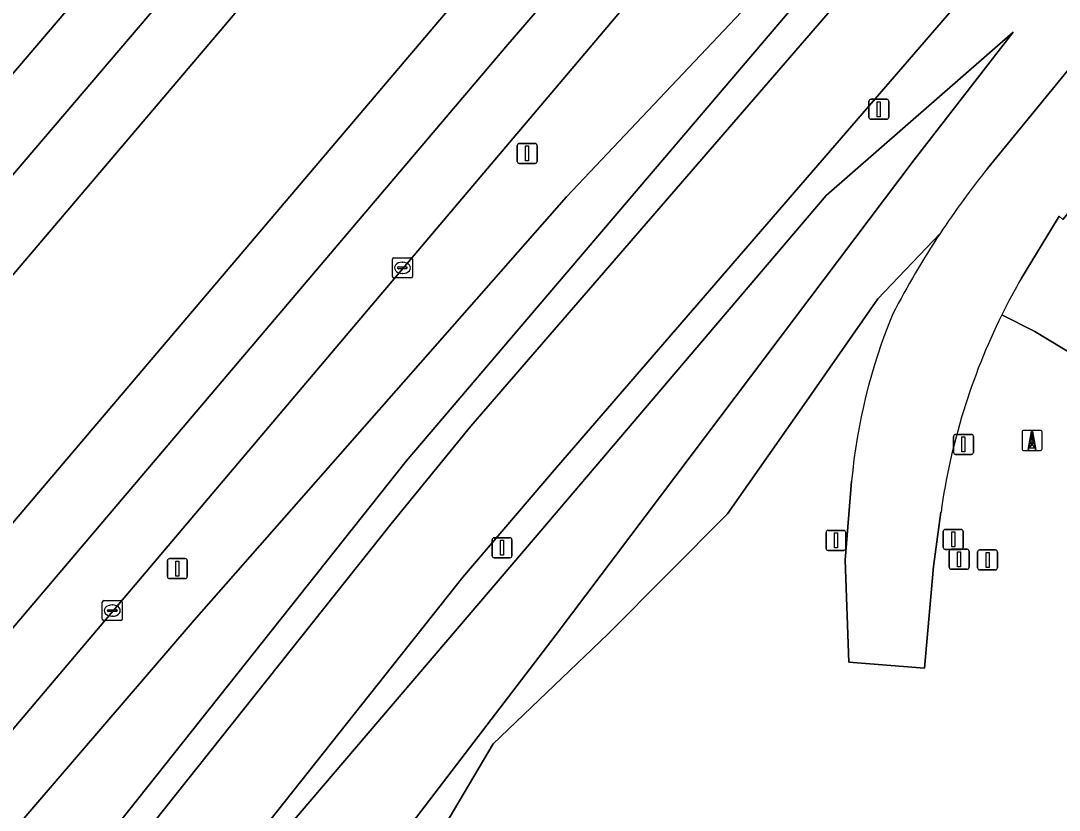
# Model space of a CAD drawing. Extents: x 156412 to 157779, y 382335 to 383768.
# Drawn here: x 157349.8 to 157401.8, y 382810.6 to 382850.1 of the extents above; entities that cross this region are included whole.
import ezdxf

# ---------------------------------------------------------------- set-up
doc = ezdxf.new("R2010")
doc.units = 0
for name, color, linetype in [('IMGEO_Afsluitpaal', 7, 'Continuous'), ('IMGEO_Berm_groen', 7, 'Continuous'), ('IMGEO_Drukknoppaal', 7, 'Continuous'), ('IMGEO_Erf', 7, 'Continuous'), ('IMGEO_Fietspad_gesloten', 7, 'Continuous'), ('IMGEO_Groenvoorziening', 7, 'Continuous'), ('IMGEO_Kolk', 7, 'Continuous'), ('IMGEO_Lichtmast', 7, 'Continuous'), ('IMGEO_Rijbaan_lokaal_gesloten', 7, 'Continuous'), ('IMGEO_Rijbaan_regionaal_gesloten', 7, 'Continuous'), ('IMGEO_Verkeersbordpaal', 7, 'Continuous'), ('IMGEO_Zendmast', 7, 'Continuous')]:
    doc.layers.add(name, color=color, linetype=linetype)

msp = doc.modelspace()

# ---------------------------------------------------------------- linework, layer by layer
at = {"layer": 'IMGEO_Afsluitpaal'}
for p, q in [((157390.104, 382823.704), (157390.104, 382824.504)), ((157390.104, 382824.504), (157390.104, 382823.704)), ((157390.204, 382824.604), (157390.994, 382824.604)), ((157390.994, 382824.604), (157390.204, 382824.604)), ((157391.094, 382824.504), (157391.094, 382823.704)), ((157391.094, 382823.704), (157391.094, 382824.504)), ((157390.994, 382823.604), (157390.204, 382823.604)), ((157390.204, 382823.604), (157390.994, 382823.604))]:
    msp.add_line(p, q, dxfattribs=at)
msp.add_lwpolyline([(157390.524, 382824.479), (157390.674, 382824.479), (157390.674, 382823.729), (157390.524, 382823.729), (157390.524, 382824.479)], dxfattribs=at)
for centre, start, end in [((157390.204, 382824.504), 90, 180), ((157390.204, 382824.504), 90, 180), ((157390.994, 382824.504), 0, 90), ((157390.994, 382824.504), 360, 90), ((157390.204, 382823.704), 180, 270), ((157390.204, 382823.704), 180, 270), ((157390.994, 382823.704), 270, 0), ((157390.994, 382823.704), 270, 0)]:
    msp.add_arc(centre, 0.1, start, end, dxfattribs=at)
at = {"layer": 'IMGEO_Berm_groen'}
for points in [[(157289.146, 382725.425), (157290.311, 382726.867), (157368.429, 382825.011), (157372.353, 382829.817), (157416.299, 382880.6), (157438.378, 382906.061), (157439.879, 382907.91)], [(157409.2, 382885.049), (157397.963, 382871.967), (157298.008, 382753.932), (157297.075, 382752.784), (157263.632, 382713.306), (157263.283, 382712.908), (157261.987, 382711.427), (157260.863, 382709.51), (157260.482, 382708.681)], [(157261.847, 382722.016), (157262.917, 382723.265), (157275.604, 382738.077), (157390.75, 382873.609)], [(157390.524, 382855.447), (157399.89, 382865.223), (157400.142, 382864.484), (157369.12, 382828.063), (157333.445, 382783.187), (157291.687, 382730.963), (157288.303, 382726.575), (157285.489, 382722.628)], [(157366.667, 382857.638), (157273.433, 382747.918), (157253.584, 382724.56), (157259.338, 382719.311)], [(157290.721, 382676.136), (157284.606, 382681.57), (157283.43, 382682.808), (157276.286, 382695.27), (157275.336, 382697.439), (157274.706, 382700.82), (157274.614, 382701.311), (157273.8, 382705.682), (157273.708, 382706.174), (157273.268, 382708.538), (157273.261, 382708.575), (157274.28, 382714.294), (157274.815, 382719.431), (157274.919, 382721.88), (157276.035, 382724.372), (157278.498, 382727.831), (157282.103, 382732.506), (157323.797, 382779.759), (157358.51, 382820.123), (157377.135, 382841.276), (157390.524, 382855.447)], [(157404.233, 382839.866), (157404.123, 382839.731), (157402.622, 382840.952), (157401.944, 382840.136), (157401.757, 382840.304), (157401.653, 382840.132), (157399.88, 382837.216)], [(157398.891, 382835.371), (157400.551, 382834.55), (157404.047, 382832.437), (157406.391, 382831.02)]]:
    msp.add_lwpolyline(points, dxfattribs=at)
msp.add_arc((157428.955, 382820.443), 33.566, 150.0198, 153.5937, dxfattribs=at)
at = {"layer": 'IMGEO_Drukknoppaal'}
for p, q in [((157396.482, 382828.504), (157396.482, 382829.304)), ((157396.482, 382829.304), (157396.482, 382828.504)), ((157396.582, 382829.404), (157397.372, 382829.404)), ((157397.372, 382829.404), (157396.582, 382829.404)), ((157397.472, 382829.304), (157397.472, 382828.504)), ((157397.472, 382828.504), (157397.472, 382829.304)), ((157397.372, 382828.404), (157396.582, 382828.404)), ((157396.582, 382828.404), (157397.372, 382828.404))]:
    msp.add_line(p, q, dxfattribs=at)
msp.add_lwpolyline([(157396.902, 382829.279), (157397.052, 382829.279), (157397.052, 382828.529), (157396.902, 382828.529), (157396.902, 382829.279)], dxfattribs=at)
for centre, start, end in [((157396.582, 382829.304), 90, 180), ((157396.582, 382829.304), 90, 180), ((157397.372, 382829.304), 0, 90), ((157397.372, 382829.304), 360, 90), ((157396.582, 382828.504), 180, 270), ((157396.582, 382828.504), 180, 270), ((157397.372, 382828.504), 270, 0), ((157397.372, 382828.504), 270, 0)]:
    msp.add_arc(centre, 0.1, start, end, dxfattribs=at)
at = {"layer": 'IMGEO_Erf'}
for points in [[(157395.81, 382839.446), (157392.694, 382836.178), (157389.121, 382831.066), (157385.179, 382825.426), (157379.189, 382819.428), (157373.468, 382813.948), (157366.375, 382801.989), (157358.113, 382794.074), (157345.663, 382779.734)], [(157427.729, 382752.571), (157405.454, 382827.915), (157404.047, 382832.437), (157400.551, 382834.55), (157398.891, 382835.371)], [(157395.853, 382825.52), (157395.48, 382822.796), (157395.02, 382817.722), (157391.251, 382818.023), (157391.056, 382823.122), (157391.383, 382827.074)]]:
    msp.add_lwpolyline(points, dxfattribs=at)
for centre, radius, start, end in [((157432.223, 382815.348), 43.665, 146.503, 152.6269), ((157419.655, 382824.516), 28.387, 157.4018, 174.8295), ((157427.82, 382821.056), 32.277, 153.6714, 172.0496)]:
    msp.add_arc(centre, radius, start, end, dxfattribs=at)
at = {"layer": 'IMGEO_Fietspad_gesloten'}
for points in [[(157444.674, 382913.499), (157443.684, 382912.466), (157443.414, 382912.14), (157439.879, 382907.91), (157438.378, 382906.061), (157416.299, 382880.6), (157372.353, 382829.817), (157368.429, 382825.011), (157290.311, 382726.867), (157289.146, 382725.425)], [(157371.955, 382822.276), (157376.639, 382827.757), (157418.057, 382875.664), (157441.491, 382902.973), (157443.443, 382905.142), (157446.659, 382908.968), (157448.564, 382911.379), (157449.707, 382912.776)], [(157294.096, 382724.189), (157371.955, 382822.276)]]:
    msp.add_lwpolyline(points, dxfattribs=at)
at = {"layer": 'IMGEO_Groenvoorziening'}
for points in [[(157443.443, 382905.142), (157441.491, 382902.973), (157418.057, 382875.664), (157376.639, 382827.757), (157371.955, 382822.276), (157294.096, 382724.189)], [(157398.186, 382842.694), (157420.216, 382869.604)], [(157333.445, 382783.187), (157369.12, 382828.063), (157400.142, 382864.484), (157399.89, 382865.223), (157390.524, 382855.447), (157377.135, 382841.276), (157358.51, 382820.123), (157323.797, 382779.759)], [(157297.984, 382728.751), (157359.684, 382806.121), (157359.927, 382805.95), (157375.569, 382824.259), (157390.108, 382841.331), (157399.467, 382849.504), (157394.519, 382843.123), (157376.616, 382819.412), (157364.44, 382803.488), (157350.601, 382785.532), (157349.216, 382786.173), (157335.594, 382769.567), (157345.663, 382779.734), (157358.113, 382794.074), (157366.375, 382801.989), (157373.468, 382813.948), (157379.189, 382819.428), (157385.179, 382825.426), (157389.121, 382831.066), (157392.694, 382836.178), (157395.81, 382839.446)], [(157376.616, 382819.412), (157394.519, 382843.123), (157399.467, 382849.504), (157390.108, 382841.331), (157375.569, 382824.259), (157359.927, 382805.95), (157360.03, 382805.878), (157298.329, 382728.511)], [(157293.68, 382714.447), (157296.275, 382719.865), (157297.595, 382721.732), (157305.83, 382732.511), (157307.529, 382734.546), (157307.798, 382734.95), (157328.905, 382761.096), (157335.594, 382769.567), (157349.216, 382786.173), (157350.601, 382785.532), (157364.44, 382803.488), (157376.616, 382819.412)]]:
    msp.add_lwpolyline(points, dxfattribs=at)
msp.add_arc((157432.65, 382814.989), 44.219, 141.2054, 146.4216, dxfattribs=at)
at = {"layer": 'IMGEO_Kolk'}
for p, q in [((157368.428, 382837.298), (157368.428, 382838.15)), ((157368.503, 382838.224), (157369.355, 382838.224)), ((157368.687, 382837.718), (157368.687, 382837.73)), ((157368.73, 382837.767), (157369.128, 382837.767)), ((157368.916, 382838.004), (157368.941, 382838.004)), ((157369.171, 382837.73), (157369.171, 382837.718)), ((157369.429, 382838.15), (157369.429, 382837.298)), ((157369.355, 382837.224), (157368.503, 382837.224)), ((157369.125, 382837.681), (157368.727, 382837.681)), ((157368.939, 382837.444), (157368.914, 382837.444)), ((157353.923, 382820.174), (157353.923, 382821.026)), ((157353.998, 382821.1), (157354.85, 382821.1)), ((157354.182, 382820.594), (157354.182, 382820.606)), ((157354.225, 382820.643), (157354.623, 382820.643)), ((157354.411, 382820.88), (157354.436, 382820.88)), ((157354.666, 382820.606), (157354.666, 382820.594)), ((157354.924, 382821.026), (157354.924, 382820.174)), ((157354.85, 382820.1), (157353.998, 382820.1)), ((157354.62, 382820.557), (157354.222, 382820.557)), ((157354.434, 382820.32), (157354.409, 382820.32))]:
    msp.add_line(p, q, dxfattribs=at)
for points in [[(157368.428, 382837.298), (157368.428, 382838.15)], [(157368.503, 382838.224), (157369.355, 382838.224)], [(157369.429, 382838.15), (157369.429, 382837.298)], [(157369.355, 382837.224), (157368.503, 382837.224)], [(157353.923, 382820.174), (157353.923, 382821.026)], [(157353.998, 382821.1), (157354.85, 382821.1)], [(157354.924, 382821.026), (157354.924, 382820.174)], [(157354.85, 382820.1), (157353.998, 382820.1)]]:
    msp.add_lwpolyline(points, dxfattribs=at)
for centre, radius, start, end in [((157368.505, 382838.148), 0.0765, 91.552, 178.448), ((157368.505, 382838.148), 0.0765, 91.552, 178.448), ((157368.727, 382837.727), 0.0403, 85.8775, 175.7526), ((157368.724, 382837.717), 0.0366, 178.938, 274.7102), ((157369.128, 382837.724), 0.043, 264.8664, 352.4533), ((157369.132, 382837.729), 0.0386, 1.7309, 96.639), ((157369.353, 382838.148), 0.0765, 1.552, 88.448), ((157369.353, 382838.148), 0.0765, 1.552, 88.448), ((157368.505, 382837.3), 0.0765, 181.552, 268.448), ((157368.505, 382837.3), 0.0765, 181.552, 268.448), ((157369.353, 382837.3), 0.0765, 271.552, 358.448), ((157369.353, 382837.3), 0.0765, 271.552, 358.448), ((157354, 382821.024), 0.0765, 91.552, 178.448), ((157354, 382821.024), 0.0765, 91.552, 178.448), ((157354.222, 382820.603), 0.0403, 85.8775, 175.7526), ((157354.219, 382820.593), 0.0366, 178.938, 274.7102), ((157354.623, 382820.6), 0.043, 264.8664, 352.4533), ((157354.627, 382820.605), 0.0386, 1.7309, 96.639), ((157354.848, 382821.024), 0.0765, 1.552, 88.448), ((157354.848, 382821.024), 0.0765, 1.552, 88.448), ((157354, 382820.176), 0.0765, 181.552, 268.448), ((157354, 382820.176), 0.0765, 181.552, 268.448), ((157354.848, 382820.176), 0.0765, 271.552, 358.448), ((157354.848, 382820.176), 0.0765, 271.552, 358.448)]:
    msp.add_arc(centre, radius, start, end, dxfattribs=at)
for centre, major_axis, ratio, start_param, end_param in [((157368.915, 382837.724), (-0.387, 0.002), 0.722429, 4.712389, 7.853982), ((157368.94, 382837.724), (-0.39, 0.002), 0.717154, 1.570796, 4.712389), ((157354.41, 382820.6), (-0.387, 0.002), 0.722429, 4.712389, 7.853982), ((157354.435, 382820.6), (-0.39, 0.002), 0.717154, 1.570796, 4.712389)]:
    msp.add_ellipse(centre, major_axis=major_axis, ratio=ratio, start_param=start_param, end_param=end_param, dxfattribs=at)
at = {"layer": 'IMGEO_Lichtmast'}
for p, q in [((157392.249, 382845.25), (157392.249, 382846.05)), ((157392.249, 382846.05), (157392.249, 382845.25)), ((157392.349, 382846.15), (157393.139, 382846.15)), ((157393.139, 382846.15), (157392.349, 382846.15)), ((157393.239, 382846.05), (157393.239, 382845.25)), ((157393.239, 382845.25), (157393.239, 382846.05)), ((157393.139, 382845.15), (157392.349, 382845.15)), ((157392.349, 382845.15), (157393.139, 382845.15)), ((157374.667, 382843.04), (157374.667, 382843.84)), ((157374.667, 382843.84), (157374.667, 382843.04)), ((157374.767, 382843.94), (157375.557, 382843.94)), ((157375.557, 382843.94), (157374.767, 382843.94)), ((157375.657, 382843.84), (157375.657, 382843.04)), ((157375.657, 382843.04), (157375.657, 382843.84)), ((157375.557, 382842.94), (157374.767, 382842.94)), ((157374.767, 382842.94), (157375.557, 382842.94)), ((157373.514, 382824.239), (157374.304, 382824.239)), ((157374.304, 382824.239), (157373.514, 382824.239)), ((157373.414, 382823.339), (157373.414, 382824.139)), ((157373.414, 382824.139), (157373.414, 382823.339)), ((157374.404, 382824.139), (157374.404, 382823.339)), ((157374.404, 382823.339), (157374.404, 382824.139)), ((157357.281, 382823.198), (157358.071, 382823.198)), ((157358.071, 382823.198), (157357.281, 382823.198)), ((157374.304, 382823.239), (157373.514, 382823.239)), ((157373.514, 382823.239), (157374.304, 382823.239)), ((157396.266, 382822.763), (157396.266, 382823.563)), ((157396.266, 382823.563), (157396.266, 382822.763)), ((157396.366, 382823.663), (157397.156, 382823.663)), ((157397.156, 382823.663), (157396.366, 382823.663)), ((157397.256, 382823.563), (157397.256, 382822.763)), ((157397.256, 382822.763), (157397.256, 382823.563)), ((157397.684, 382822.734), (157397.684, 382823.534)), ((157397.684, 382823.534), (157397.684, 382822.734)), ((157397.784, 382823.634), (157398.574, 382823.634)), ((157398.574, 382823.634), (157397.784, 382823.634)), ((157398.674, 382823.534), (157398.674, 382822.734)), ((157398.674, 382822.734), (157398.674, 382823.534)), ((157357.181, 382822.298), (157357.181, 382823.098)), ((157357.181, 382823.098), (157357.181, 382822.298)), ((157358.171, 382823.098), (157358.171, 382822.298)), ((157358.171, 382822.298), (157358.171, 382823.098)), ((157397.156, 382822.663), (157396.366, 382822.663)), ((157396.366, 382822.663), (157397.156, 382822.663)), ((157358.071, 382822.198), (157357.281, 382822.198)), ((157357.281, 382822.198), (157358.071, 382822.198)), ((157398.574, 382822.634), (157397.784, 382822.634)), ((157397.784, 382822.634), (157398.574, 382822.634))]:
    msp.add_line(p, q, dxfattribs=at)
for points in [[(157392.669, 382846.025), (157392.819, 382846.025), (157392.819, 382845.275), (157392.669, 382845.275), (157392.669, 382846.025)], [(157375.087, 382843.815), (157375.237, 382843.815), (157375.237, 382843.065), (157375.087, 382843.065), (157375.087, 382843.815)], [(157373.834, 382824.114), (157373.984, 382824.114), (157373.984, 382823.364), (157373.834, 382823.364), (157373.834, 382824.114)], [(157396.686, 382823.538), (157396.836, 382823.538), (157396.836, 382822.788), (157396.686, 382822.788), (157396.686, 382823.538)], [(157398.104, 382823.509), (157398.254, 382823.509), (157398.254, 382822.759), (157398.104, 382822.759), (157398.104, 382823.509)], [(157357.601, 382823.073), (157357.751, 382823.073), (157357.751, 382822.323), (157357.601, 382822.323), (157357.601, 382823.073)]]:
    msp.add_lwpolyline(points, dxfattribs=at)
for centre, start, end in [((157392.349, 382846.05), 90, 180), ((157392.349, 382846.05), 90, 180), ((157393.139, 382846.05), 0, 90), ((157393.139, 382846.05), 360, 90), ((157392.349, 382845.25), 180, 270), ((157392.349, 382845.25), 180, 270), ((157393.139, 382845.25), 270, 0), ((157393.139, 382845.25), 270, 0), ((157374.767, 382843.84), 90, 180), ((157374.767, 382843.84), 90, 180), ((157375.557, 382843.84), 0, 90), ((157375.557, 382843.84), 360, 90), ((157374.767, 382843.04), 180, 270), ((157374.767, 382843.04), 180, 270), ((157375.557, 382843.04), 270, 0), ((157375.557, 382843.04), 270, 0), ((157373.514, 382824.139), 90, 180), ((157373.514, 382824.139), 90, 180), ((157374.304, 382824.139), 0, 90), ((157374.304, 382824.139), 360, 90), ((157357.281, 382823.098), 90, 180), ((157357.281, 382823.098), 90, 180), ((157358.071, 382823.098), 0, 90), ((157358.071, 382823.098), 360, 90), ((157373.514, 382823.339), 180, 270), ((157373.514, 382823.339), 180, 270), ((157374.304, 382823.339), 270, 0), ((157374.304, 382823.339), 270, 0), ((157396.366, 382823.563), 90, 180), ((157396.366, 382823.563), 90, 180), ((157397.156, 382823.563), 0, 90), ((157397.156, 382823.563), 360, 90), ((157397.784, 382823.534), 90, 180), ((157397.784, 382823.534), 90, 180), ((157398.574, 382823.534), 0, 90), ((157398.574, 382823.534), 360, 90), ((157396.366, 382822.763), 180, 270), ((157396.366, 382822.763), 180, 270), ((157397.156, 382822.763), 270, 0), ((157397.156, 382822.763), 270, 0), ((157397.784, 382822.734), 180, 270), ((157397.784, 382822.734), 180, 270), ((157398.574, 382822.734), 270, 0), ((157398.574, 382822.734), 270, 0), ((157357.281, 382822.298), 180, 270), ((157357.281, 382822.298), 180, 270), ((157358.071, 382822.298), 270, 0), ((157358.071, 382822.298), 270, 0)]:
    msp.add_arc(centre, 0.1, start, end, dxfattribs=at)
at = {"layer": 'IMGEO_Rijbaan_lokaal_gesloten'}
for points in [[(157444.233, 382899.253), (157441.176, 382895.37), (157420.216, 382869.604), (157398.186, 382842.694)], [(157399.88, 382837.216), (157401.653, 382840.132), (157401.757, 382840.304), (157401.944, 382840.136), (157402.622, 382840.952), (157421.972, 382864.675), (157444.712, 382892.597), (157448.789, 382897.609)], [(157391.383, 382827.074), (157391.056, 382823.122), (157391.251, 382818.023), (157395.02, 382817.722), (157395.48, 382822.796), (157395.853, 382825.52)]]:
    msp.add_lwpolyline(points, dxfattribs=at)
for centre, radius, start, end in [((157432.65, 382814.989), 44.219, 141.2054, 146.4216), ((157432.223, 382815.348), 43.665, 146.503, 152.6269), ((157428.955, 382820.443), 33.566, 150.0198, 153.5937), ((157419.655, 382824.516), 28.387, 157.4018, 174.8295), ((157427.82, 382821.056), 32.277, 153.6714, 172.0496)]:
    msp.add_arc(centre, radius, start, end, dxfattribs=at)
at = {"layer": 'IMGEO_Rijbaan_regionaal_gesloten'}
for points in [[(157444.628, 382957.306), (157442.952, 382955.736), (157438.076, 382951.1), (157433.298, 382946.364), (157428.619, 382941.53), (157426.974, 382939.85), (157424.201, 382937.086), (157422.736, 382935.533), (157421.054, 382933.615), (157423.766, 382931.236), (157377.946, 382880.825), (157291.11, 382779.095), (157261.567, 382744.101), (157247.93, 382727.948), (157250.922, 382726.32), (157267.644, 382746.056), (157283.351, 382764.593), (157341.88, 382833.527), (157378.332, 382876.223)], [(157374.101, 382848.769), (157401.506, 382880.534), (157409.625, 382890.232), (157421.563, 382902.909), (157437.36, 382918.496), (157434.789, 382920.848), (157433.338, 382919.407), (157427.657, 382913.782), (157425.298, 382911.432), (157422.941, 382909.079), (157420.588, 382906.723), (157415.918, 382901.956), (157411.324, 382897.116), (157406.808, 382892.203), (157402.469, 382887.325), (157398.19, 382882.395), (157393.969, 382877.415), (157392.893, 382876.149), (157391.82, 382874.88), (157390.75, 382873.609), (157275.604, 382738.077), (157262.917, 382723.265), (157261.847, 382722.016)], [(157410.581, 382886.354), (157422.56, 382898.985), (157437.176, 382913.791), (157439.708, 382916.291), (157437.36, 382918.496), (157421.563, 382902.909), (157409.625, 382890.232), (157401.506, 382880.534), (157374.101, 382848.769), (157263.277, 382718.25), (157261.677, 382716.365)], [(157371.767, 382865.014), (157378.332, 382876.223), (157341.88, 382833.527), (157283.351, 382764.593), (157267.644, 382746.056), (157250.922, 382726.32), (157253.584, 382724.56), (157273.433, 382747.918), (157366.667, 382857.638)], [(157263.313, 382713.854), (157263.571, 382714.159), (157286.879, 382741.732), (157296.926, 382753.475), (157298.008, 382753.932), (157397.963, 382871.967)], [(157261.677, 382716.365), (157263.277, 382718.25), (157374.101, 382848.769)]]:
    msp.add_lwpolyline(points, dxfattribs=at)
msp.add_lwpolyline([(157377.946, 382880.825), (157423.766, 382931.236), (157421.054, 382933.615), (157410.936, 382922.077), (157408.942, 382919.912), (157404.172, 382914.64), (157373.405, 382880.899), (157372.134, 382879.681), (157255.337, 382742.097), (157244.535, 382729.373), (157245.917, 382728.842), (157247.93, 382727.948), (157261.567, 382744.101), (157291.11, 382779.095)], close=True, dxfattribs=at)
at = {"layer": 'IMGEO_Verkeersbordpaal'}
for p, q in [((157395.967, 382823.755), (157395.967, 382824.555)), ((157395.967, 382824.555), (157395.967, 382823.755)), ((157396.067, 382824.655), (157396.857, 382824.655)), ((157396.857, 382824.655), (157396.067, 382824.655)), ((157396.957, 382824.555), (157396.957, 382823.755)), ((157396.957, 382823.755), (157396.957, 382824.555)), ((157396.857, 382823.655), (157396.067, 382823.655)), ((157396.067, 382823.655), (157396.857, 382823.655))]:
    msp.add_line(p, q, dxfattribs=at)
msp.add_lwpolyline([(157396.387, 382824.53), (157396.537, 382824.53), (157396.537, 382823.78), (157396.387, 382823.78), (157396.387, 382824.53)], dxfattribs=at)
for centre, start, end in [((157396.067, 382824.555), 90, 180), ((157396.067, 382824.555), 90, 180), ((157396.857, 382824.555), 0, 90), ((157396.857, 382824.555), 360, 90), ((157396.067, 382823.755), 180, 270), ((157396.067, 382823.755), 180, 270), ((157396.857, 382823.755), 270, 0), ((157396.857, 382823.755), 270, 0)]:
    msp.add_arc(centre, 0.1, start, end, dxfattribs=at)
at = {"layer": 'IMGEO_Zendmast'}
for p, q in [((157399.906, 382829.516), (157399.906, 382828.675)), ((157399.906, 382829.516), (157399.906, 382828.675)), ((157400.822, 382829.6), (157399.981, 382829.6)), ((157400.822, 382829.6), (157399.981, 382829.6)), ((157400.906, 382828.684), (157400.906, 382829.525)), ((157400.906, 382828.684), (157400.906, 382829.525)), ((157400.297, 382829.003), (157400.246, 382828.741)), ((157400.246, 382828.741), (157400.392, 382828.901)), ((157400.402, 382828.89), (157400.254, 382828.731)), ((157400.392, 382828.901), (157400.297, 382829.003)), ((157400.351, 382829.28), (157400.303, 382829.031)), ((157400.303, 382829.031), (157400.397, 382829.199)), ((157400.309, 382829.013), (157400.402, 382828.911)), ((157400.495, 382829.013), (157400.309, 382829.013)), ((157400.402, 382829.19), (157400.313, 382829.031)), ((157400.313, 382829.031), (157400.491, 382829.031)), ((157400.397, 382829.199), (157400.351, 382829.28)), ((157400.354, 382829.292), (157400.449, 382829.292)), ((157400.361, 382829.28), (157400.402, 382829.208)), ((157400.442, 382829.28), (157400.361, 382829.28)), ((157400.402, 382829.208), (157400.442, 382829.28)), ((157400.491, 382829.031), (157400.402, 382829.19)), ((157400.402, 382828.911), (157400.495, 382829.013)), ((157400.551, 382828.731), (157400.402, 382828.89)), ((157400.452, 382829.28), (157400.407, 382829.199)), ((157400.407, 382829.199), (157400.501, 382829.031)), ((157400.507, 382829.003), (157400.412, 382828.901)), ((157400.412, 382828.901), (157400.559, 382828.741)), ((157400.501, 382829.031), (157400.452, 382829.28)), ((157400.559, 382828.741), (157400.507, 382829.003)), ((157399.99, 382828.6), (157400.831, 382828.6)), ((157399.99, 382828.6), (157400.831, 382828.6)), ((157400.565, 382828.71), (157400.24, 382828.71)), ((157400.254, 382828.731), (157400.551, 382828.731))]:
    msp.add_line(p, q, dxfattribs=at)
for points in [[(157400.24, 382828.71), (157400.229, 382828.652), (157400.204, 382828.652), (157400.38, 382829.54), (157400.401, 382829.548), (157400.425, 382829.541), (157400.602, 382828.652), (157400.576, 382828.652), (157400.565, 382828.71)], [(157400.449, 382829.292), (157400.401, 382829.534), (157400.354, 382829.292)]]:
    msp.add_lwpolyline(points, dxfattribs=at)
for centre, start, end in [((157399.984, 382829.522), 92.4484, 184.2845), ((157399.984, 382829.522), 92.4484, 184.2845), ((157400.828, 382829.522), 2.4484, 94.2845), ((157400.828, 382829.522), 2.4484, 94.2845), ((157399.984, 382828.678), 182.4484, 274.2845), ((157399.984, 382828.678), 182.4484, 274.2845), ((157400.828, 382828.678), 272.4484, 4.2845), ((157400.828, 382828.678), 272.4484, 4.2845)]:
    msp.add_arc(centre, 0.0779, start, end, dxfattribs=at)

doc.saveas('drawing.dxf')
